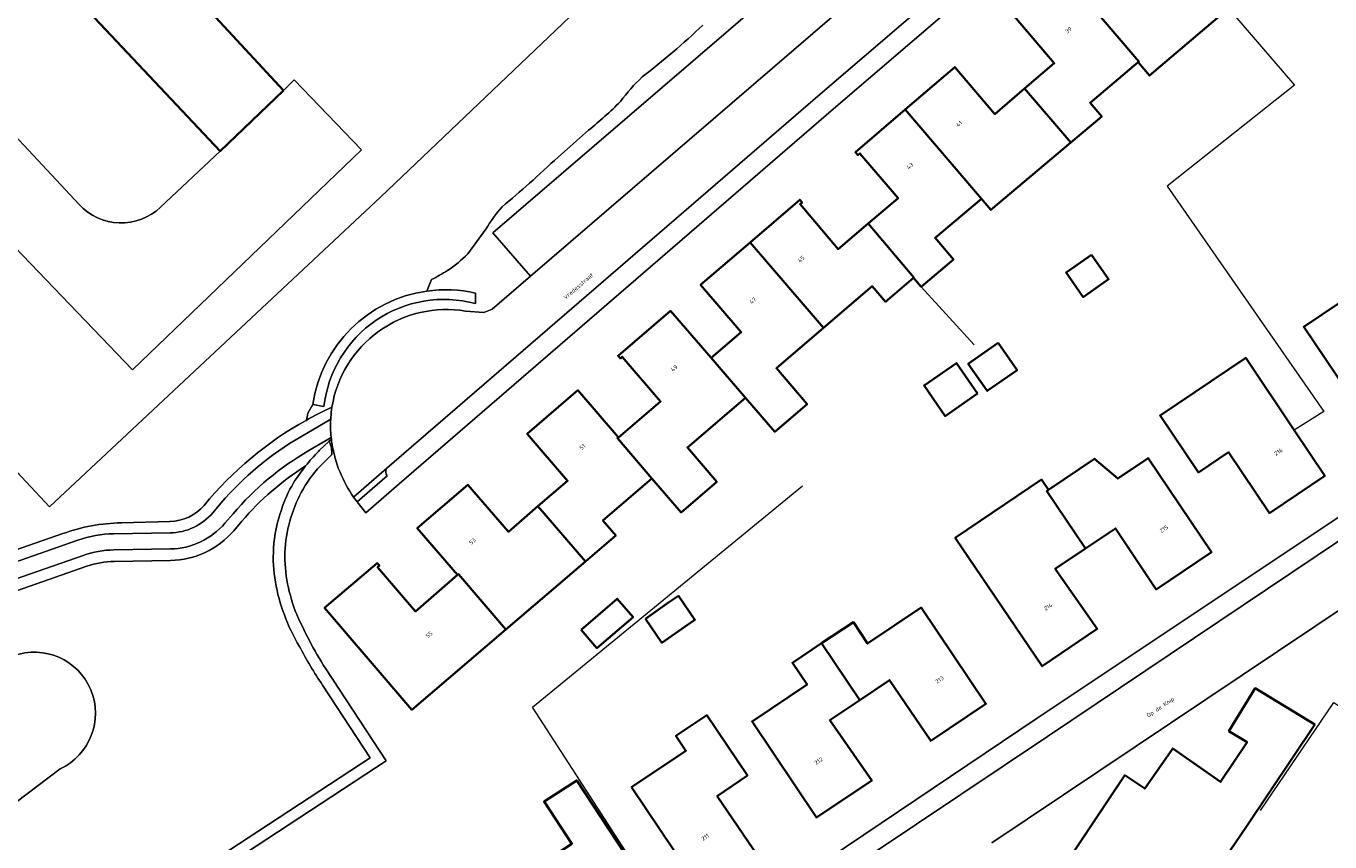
# Model space of a CAD drawing. Header units: metres. Extents: x 197700 to 204338, y 317132 to 325229.
# Tile 329 of 656: x 199521 to 199634, y 320007 to 320078. Entities that reach past the tile are written whole.
import ezdxf
from ezdxf.enums import TextEntityAlignment as Align

# ---------------------------------------------------------------- set-up
doc = ezdxf.new("R2010")
doc.units = ezdxf.units.M
for name, color, linetype, lineweight in [('B-WE-GR-BEPLANTING_CULTUUR_BOSPLANTSOEN-GV', 90, 'Continuous', 18), ('B-WE-GR-BEPLANTING_CULTUUR_HEESTERS-GV', 90, 'Continuous', 18), ('B-WE-IE-TERREINAFSCHEIDING_KUNSTMATIG_HEKWERK-G', 20, 'IE-TERREINAFSCHEIDING-KUNSTMATIG', 18), ('B-WE-IE-TERREINAFSCHEIDING_KUNSTMATIG_MUUR-GV', 90, 'Continuous', 18), ('B-WE-OG-BEBOUWING-GV', 7, 'Continuous', 35), ('B-WE-OG-BEBOUWING-T18', 10, 'Continuous', 18), ('B-WE-OG-TERREIN_CULTUURSCHEIDING-GV', 7, 'Continuous', 18), ('B-WE-OG-TERREIN_ERF-GV', 7, 'Continuous', 18), ('B-WE-OG-TOPOGRAFIE-T18', 10, 'Continuous', 18), ('B-WE-OG-WATER-GV', 130, 'Continuous', 18), ('B-WE-VH-VERHARDING_ASFALT-GV', 252, 'Continuous', 18), ('B-WE-VH-VERHARDING_BETONSTRAATSTEEN-GV', 252, 'Continuous', 18), ('B-WE-VH-VERHARDING_STRAATBAKSTEEN-GV', 252, 'Continuous', 18)]:
    doc.layers.add(name, color=color, linetype=linetype, lineweight=lineweight)
doc.styles.add('NLCS-ISO-M200-T18', font='NLCS-ISO.ttf', dxfattribs={"height": 0.36})
doc.linetypes.add('IE-TERREINAFSCHEIDING-KUNSTMATIG', pattern='A,4,[82,NLCS.SHX,S=0.75,R=90,X=0,Y=0],4,-2', length=10)

msp = doc.modelspace()

# ---------------------------------------------------------------- linework, layer by layer
at = {"layer": 'B-WE-GR-BEPLANTING_CULTUUR_BOSPLANTSOEN-GV'}
for points in [[(199569, 320079.687), (199567.537, 320078.302), (199551.711, 320063.237), (199522.815, 320036.204), (199511.425, 320048.386), (199508.912, 320051.101), (199508.894, 320051.093), (199503.07, 320048.37), (199500, 320045.522), (199467.16, 320015.06), (199461.243, 320009.839), (199472.301, 320000.058), (199476.197, 319997.345), (199481.527, 319994.733)], [(199567.164, 320066.684), (199568.491, 320067.862), (199569.815, 320069.044)], [(199559.276, 320058.258), (199560.071, 320059.336), (199560.863, 320060.416)], [(199555.703, 320055.007), (199556.132, 320056.03)], [(199545.34, 320044.368), (199545.762, 320045.13)], [(199514.4, 320030.551), (199523.974, 320033.867)], [(199529.077, 320034.806), (199533.314, 320034.932)]]:
    msp.add_lwpolyline(points, dxfattribs=at)
for points in [[(199577.158, 320075.841, 0.0173347), (199579.766, 320078.199)], [(199574.497, 320073.688, 0.0132782), (199577.158, 320075.841)], [(199572.583, 320071.534, -0.0378697), (199574.497, 320073.688)], [(199569.815, 320069.044, 0.0315832), (199572.583, 320071.534)], [(199564.659, 320064.403, -0.0025213), (199567.164, 320066.684)], [(199562.268, 320062.35, 0.0071933), (199564.659, 320064.403)], [(199560.863, 320060.416, -0.0500401), (199562.268, 320062.35)], [(199557.5, 320056.796, 0.0574418), (199559.276, 320058.258)], [(199556.132, 320056.03, 0.0354376), (199557.5, 320056.796)], [(199545.762, 320045.13, -0.3322234), (199555.703, 320055.007)], [(199545.181, 320043.741, 0.071614), (199545.34, 320044.368)], [(199536.288, 320036.331, -0.0934099), (199545.181, 320043.741)], [(199533.314, 320034.932, 0.2150445), (199536.288, 320036.331)], [(199523.974, 320033.867, -0.0833121), (199529.077, 320034.806)]]:
    msp.add_lwpolyline(points, format="xyb", dxfattribs=at)
at = {"layer": 'B-WE-GR-BEPLANTING_CULTUUR_HEESTERS-GV'}
for points in [[(199555.703, 320055.007, 0.3322234), (199545.762, 320045.13)], [(199559.957, 320054.828, 0.091909), (199555.703, 320055.007)], [(199546.74, 320044.936, -0.4596631), (199559.947, 320053.913)]]:
    msp.add_lwpolyline(points, format="xyb", dxfattribs=at)
for points in [[(199559.947, 320053.913), (199559.957, 320054.828)], [(199545.762, 320045.13), (199546.74, 320044.936)]]:
    msp.add_lwpolyline(points, dxfattribs=at)
at = {"layer": 'B-WE-IE-TERREINAFSCHEIDING_KUNSTMATIG_HEKWERK-G'}
for points in [[(199511.425, 320048.386), (199522.815, 320036.204), (199551.711, 320063.237), (199567.537, 320078.302), (199569, 320079.687)], [(199625.6, 320079.652), (199631.351, 320072.948), (199620.269, 320064.144)], [(199620.269, 320064.144), (199633.927, 320044.522), (199631.335, 320042.872)], [(199603.426, 320050.314), (199598.819, 320055.391)], [(199578.69, 319997.444), (199564.927, 320018.748), (199588.461, 320038.044)], [(199628.389, 320009.721), (199634.784, 320019.145), (199636.625, 320017.912)]]:
    msp.add_lwpolyline(points, dxfattribs=at)
at = {"layer": 'B-WE-IE-TERREINAFSCHEIDING_KUNSTMATIG_MUUR-GV'}
for points in [[(199547.17, 320041.909), (199546.362, 320041.146), (199546.252, 320041.039)], [(199547.22, 320041.848), (199547.17, 320041.909)], [(199546.692, 320040.037), (199547.433, 320040.771)], [(199546.627, 320020.652), (199550.757, 320014.325), (199485.319, 319971.433), (199485.901, 319970.583), (199552.153, 320014.057), (199546.902, 320022.076)]]:
    msp.add_lwpolyline(points, dxfattribs=at)
for points in [[(199547.433, 320040.771, 0.1164663), (199547.22, 320041.848)], [(199546.252, 320041.039, 0.0233068), (199545.143, 320039.767)], [(199545.143, 320039.767, 0.0249304), (199544.09, 320038.296)], [(199544.918, 320037.747, -0.0664284), (199546.692, 320040.037)], [(199544.09, 320038.296, 0.053748), (199543.028, 320035.944)], [(199543.862, 320035.277, -0.0533778), (199544.918, 320037.747)], [(199543.028, 320035.944, 0.0638059), (199542.347, 320032.604)], [(199543.349, 320032.592, -0.0606978), (199543.862, 320035.277)], [(199542.347, 320032.604, 0.0601774), (199542.513, 320029.647)], [(199543.504, 320029.846, -0.0513483), (199543.349, 320032.592)], [(199542.513, 320029.647, 0.0522041), (199543.288, 320026.79)], [(199544.241, 320027.134, -0.0447208), (199543.504, 320029.846)], [(199546.902, 320022.076, -0.0402486), (199544.241, 320027.134)], [(199543.288, 320026.79, 0.0457955), (199544.604, 320024.031)], [(199544.604, 320024.031, 0.0269987), (199546.627, 320020.652)]]:
    msp.add_lwpolyline(points, format="xyb", dxfattribs=at)
at = {"layer": 'B-WE-OG-BEBOUWING-GV'}
for points in [[(199519.4, 320082.19), (199521.915, 320079.946), (199523.894, 320081.877), (199537.699, 320067.216), (199543.203, 320072.504), (199532.128, 320084.497), (199533.032, 320085.379), (199528.08, 320090.34), (199515.685, 320103.543), (199512.75, 320106.67), (199515.79, 320109.53), (199503.58, 320122.54), (199491.82, 320111.5)], [(199625.6, 320079.652), (199621.778, 320084.074), (199619.177, 320081.826), (199615.594, 320085.97), (199615.781, 320086.132), (199615.563, 320086.384), (199611.236, 320082.677), (199617.793, 320075.022), (199617.717, 320074.957), (199618.715, 320073.796)], [(199607.83, 320072.654), (199611.855, 320067.952), (199614.549, 320070.219), (199613.537, 320071.422), (199617.717, 320074.957), (199617.793, 320075.022), (199611.236, 320082.677), (199606.908, 320078.97), (199610.418, 320074.869)], [(199611.855, 320067.952), (199607.83, 320072.654), (199605.242, 320070.438), (199601.732, 320074.534), (199597.407, 320070.825), (199604.07, 320063.056), (199604.883, 320062.089)], [(199598.819, 320055.391), (199601.621, 320057.748), (199600.021, 320059.65), (199604.07, 320063.056), (199597.407, 320070.825), (199593.082, 320067.116), (199593.297, 320066.864), (199593.473, 320067.013), (199596.79, 320063.112), (199594.178, 320060.891), (199598.169, 320056.198), (199598.145, 320056.177), (199598.811, 320055.384)], [(199598.145, 320056.177), (199598.169, 320056.198), (199594.178, 320060.891), (199591.566, 320058.67), (199588.248, 320062.571), (199588.432, 320062.727), (199588.229, 320062.968), (199583.907, 320059.256), (199590.303, 320051.808), (199594.525, 320055.433), (199595.694, 320054.072)], [(199590.303, 320051.808), (199583.907, 320059.256), (199579.584, 320055.543), (199583.116, 320051.432), (199580.506, 320049.19), (199583.491, 320045.715), (199586.045, 320042.742), (199588.866, 320045.166), (199586.193, 320048.278)], [(199613.669, 320058.174), (199611.439, 320056.623), (199612.923, 320054.489), (199615.153, 320056.04)], [(199643.473, 320045.638), (199637.065, 320055.175), (199632.169, 320051.903), (199638.769, 320042.089), (199643.828, 320045.496), (199643.662, 320045.758)], [(199583.491, 320045.715), (199580.506, 320049.19), (199576.967, 320053.287), (199572.383, 320049.37), (199572.584, 320049.138), (199572.752, 320049.285), (199576.091, 320045.396), (199572.41, 320042.243), (199572.329, 320042.174), (199575.319, 320038.684), (199577.876, 320035.712), (199580.993, 320038.392), (199578.435, 320041.367)], [(199605.526, 320050.487), (199602.92, 320048.675), (199604.57, 320046.302), (199607.175, 320048.114)], [(199603.729, 320046.082), (199601.885, 320048.734), (199599.063, 320046.772), (199600.907, 320044.12)], [(199631.335, 320042.872), (199627.109, 320049.183), (199619.633, 320044.176), (199622.986, 320039.198), (199625.607, 320040.964), (199629.183, 320035.656), (199633.996, 320038.899)], [(199569.533, 320031.442), (199572.187, 320033.714), (199571.063, 320035.019), (199575.319, 320038.684), (199572.329, 320042.174), (199572.41, 320042.243), (199568.881, 320046.358), (199564.465, 320042.571), (199567.986, 320038.472), (199565.402, 320036.249)], [(199609.911, 320037.683), (199609.757, 320037.579), (199613.125, 320032.566), (199615.745, 320034.326), (199619.301, 320029.009), (199624.117, 320032.25), (199618.597, 320040.451), (199615.952, 320038.671), (199613.921, 320040.394)], [(199609.911, 320037.683), (199609.305, 320038.579), (199601.782, 320033.492), (199609.347, 320022.305), (199614.158, 320025.559), (199610.505, 320030.806), (199613.125, 320032.566), (199609.757, 320037.579)], [(199562.602, 320025.508), (199569.533, 320031.442), (199565.402, 320036.249), (199562.817, 320034.025), (199559.294, 320038.131), (199554.878, 320034.341), (199558.393, 320030.268), (199558.475, 320030.338)], [(199558.393, 320030.268), (199554.713, 320027.084), (199551.411, 320030.935), (199551.572, 320031.08), (199551.378, 320031.306), (199546.801, 320027.394), (199554.416, 320018.521), (199562.602, 320025.508), (199558.475, 320030.338)], [(199569.162, 320025.49), (199570.535, 320023.885), (199573.69, 320026.586), (199572.317, 320028.19)], [(199574.761, 320026.443), (199576.211, 320024.357), (199578.238, 320025.767), (199579.089, 320026.359), (199577.639, 320028.444), (199576.788, 320027.852)], [(199590.128, 320024.313), (199593.46, 320019.358), (199596.061, 320021.107), (199599.64, 320015.792), (199604.45, 320019.033), (199598.801, 320027.418), (199594.141, 320024.279), (199592.91, 320026.147)], [(199593.46, 320019.358), (199590.128, 320024.313), (199587.585, 320022.61), (199588.863, 320020.702), (199584.065, 320017.489), (199589.676, 320009.111), (199594.5, 320012.342), (199590.859, 320017.609)], [(199611.455, 320005.155), (199619.125, 319999.973), (199622.676, 320005.254), (199624.331, 320004.161), (199627.169, 320008.352), (199633.118, 320017.221), (199627.931, 320020.392), (199625.643, 320016.652), (199627.227, 320015.681), (199624.897, 320012.224), (199620.737, 320015.142), (199618.307, 320011.647), (199616.564, 320012.805)], [(199573.561, 320011.77), (199579.804, 320002.471), (199584.62, 320005.704), (199581.028, 320010.988), (199583.658, 320012.77), (199580.12, 320018.04), (199577.429, 320016.234), (199578.293, 320014.947)], [(199563.668, 320003.768), (199569.141, 319995.413), (199573.832, 319998.489), (199570.863, 320003.013), (199573.694, 320004.869), (199568.784, 320012.36), (199565.94, 320010.513), (199568.356, 320006.832), (199563.74, 320003.815)]]:
    msp.add_lwpolyline(points, close=True, dxfattribs=at)
at = {"layer": 'B-WE-OG-TERREIN_CULTUURSCHEIDING-GV'}
for points in [[(199559.092, 320053.262), (199560.668, 320053.154), (199561.397, 320053.42), (199564.746, 320056.309), (199561.459, 320060.091), (199587.966, 320082.877), (199591.236, 320079.064)], [(199569.815, 320069.044), (199568.491, 320067.862), (199567.164, 320066.684)], [(199560.863, 320060.416), (199560.071, 320059.336), (199559.276, 320058.258)], [(199556.132, 320056.03), (199555.703, 320055.007)], [(199559.957, 320054.828), (199559.947, 320053.913)], [(199546.74, 320044.936), (199545.762, 320045.13), (199545.34, 320044.368)], [(199544.712, 320042.312), (199547.33, 320043.835)], [(199547.33, 320043.835), (199547.341, 320044.013)], [(199546.252, 320041.039), (199546.362, 320041.146), (199547.17, 320041.909), (199547.386, 320042.113), (199547.372, 320042.24), (199545.416, 320041.102)], [(199537.048, 320035.681), (199537.761, 320036.516)], [(199538.825, 320035.606), (199538.112, 320034.772)], [(199523.974, 320033.867), (199514.4, 320030.551)], [(199528.414, 320033.851), (199533.33, 320033.932)], [(199533.314, 320034.932), (199529.077, 320034.806)], [(199538.872, 320034.122), (199539.585, 320034.956)], [(199539.585, 320034.956), (199538.872, 320034.122)], [(199514.73, 320029.607), (199525.282, 320033.293)], [(199525.743, 320031.971), (199515.192, 320028.285)], [(199533.353, 320032.532), (199528.437, 320032.451)], [(199515.522, 320027.341), (199526.073, 320031.027)], [(199526.073, 320031.027), (199515.522, 320027.341)], [(199528.454, 320031.451), (199533.369, 320031.532)], [(199533.369, 320031.532), (199528.454, 320031.451)], [(199485.319, 319971.433), (199550.757, 320014.325), (199546.627, 320020.652)], [(199523.73, 320013.364), (199487.852, 319986.198)]]:
    msp.add_lwpolyline(points, dxfattribs=at)
for points in [[(199579.766, 320078.199, -0.0173347), (199577.158, 320075.841)], [(199577.158, 320075.841, -0.0132782), (199574.497, 320073.688)], [(199574.497, 320073.688, 0.0378697), (199572.583, 320071.534)], [(199572.583, 320071.534, -0.0315832), (199569.815, 320069.044)], [(199567.164, 320066.684, 0.0025213), (199564.659, 320064.403)], [(199564.659, 320064.403, -0.0071933), (199562.268, 320062.35)], [(199562.268, 320062.35, 0.0500401), (199560.863, 320060.416)], [(199559.276, 320058.258, -0.0574418), (199557.5, 320056.796)], [(199557.5, 320056.796, -0.0354376), (199556.132, 320056.03)], [(199555.703, 320055.007, -0.091909), (199559.957, 320054.828)], [(199559.947, 320053.913, 0.4596631), (199546.74, 320044.936)], [(199547.44, 320044.883, -0.4170544), (199559.092, 320053.262)], [(199547.44, 320044.883, 0.0203255), (199545.181, 320043.741)], [(199545.181, 320043.741, -0.0203255), (199547.44, 320044.883)], [(199545.34, 320044.368, -0.071614), (199545.181, 320043.741)], [(199547.341, 320044.013, -0.0213021), (199547.44, 320044.883)], [(199545.181, 320043.741, 0.0934099), (199536.288, 320036.331)], [(199537.761, 320036.516, -0.0843307), (199544.712, 320042.312)], [(199545.416, 320041.102, 0.0843403), (199538.825, 320035.606)], [(199545.143, 320039.767, -0.0233068), (199546.252, 320041.039)], [(199539.585, 320034.956, -0.0750924), (199545.143, 320039.767)], [(199545.143, 320039.767, 0.0750924), (199539.585, 320034.956)], [(199544.09, 320038.296, -0.0249304), (199545.143, 320039.767)], [(199543.028, 320035.944, -0.053748), (199544.09, 320038.296)], [(199536.288, 320036.331, -0.2150445), (199533.314, 320034.932)], [(199533.33, 320033.932, 0.2149149), (199537.048, 320035.681)], [(199542.347, 320032.604, -0.0638059), (199543.028, 320035.944)], [(199529.077, 320034.806, 0.0833121), (199523.974, 320033.867)], [(199525.282, 320033.293, -0.0797914), (199528.414, 320033.851)], [(199538.112, 320034.772, -0.2149297), (199533.353, 320032.532)], [(199533.369, 320031.532, 0.2148577), (199538.872, 320034.122)], [(199538.872, 320034.122, -0.2148577), (199533.369, 320031.532)], [(199528.437, 320032.451, 0.0798125), (199525.743, 320031.971)], [(199542.513, 320029.647, -0.0601774), (199542.347, 320032.604)], [(199526.073, 320031.027, -0.0798829), (199528.454, 320031.451)], [(199528.454, 320031.451, 0.0798829), (199526.073, 320031.027)], [(199543.288, 320026.79, -0.0522041), (199542.513, 320029.647)], [(199544.604, 320024.031, -0.0457955), (199543.288, 320026.79)], [(199546.627, 320020.652, -0.0269987), (199544.604, 320024.031)], [(199519.654, 320023.205, -0.9606074), (199523.73, 320013.364)]]:
    msp.add_lwpolyline(points, format="xyb", dxfattribs=at)
at = {"layer": 'B-WE-OG-TERREIN_ERF-GV'}
for points in [[(199423.775, 320171.941), (199419.284, 320167.722), (199503.673, 320076.343), (199506.169, 320071.942), (199505.719, 320067.027), (199502.984, 320063.164), (199500.108, 320060.458), (199504.171, 320056.139), (199509.06, 320060.695), (199518.396, 320060.271), (199530.047, 320048.144), (199550.009, 320067.322), (199544.153, 320073.417), (199543.203, 320072.504), (199537.699, 320067.216), (199532.49, 320062.311)], [(199525.405, 320062.542), (199484.447, 320106.471), (199469.918, 320122.226), (199457.843, 320135.18), (199423.775, 320171.941)], [(199502.236, 320131.444), (199499.884, 320129.171), (199469.706, 320131.186), (199457.843, 320135.18), (199469.918, 320122.226), (199475.566, 320125.635), (199495.629, 320124.301), (199499.336, 320120.601), (199484.447, 320106.471), (199525.405, 320062.542)], [(199532.49, 320062.311), (199537.699, 320067.216), (199523.894, 320081.877), (199521.915, 320079.946), (199519.4, 320082.19), (199491.82, 320111.5), (199503.58, 320122.54), (199515.79, 320109.53), (199512.75, 320106.67), (199515.685, 320103.543), (199522.488, 320109.93), (199504.19, 320129.422), (199502.236, 320131.444)], [(199631.692, 320105.615), (199591.179, 320070.89), (199553.287, 320038.205), (199550.388, 320035.677), (199549.65, 320036.651), (199549.328, 320037.041)], [(199514.838, 319955.66), (199532.946, 319967.52), (199558.76, 319984.358), (199578.69, 319997.444), (199608.92, 320017.768), (199638.751, 320037.661), (199657.509, 320050.288), (199685.538, 320062.863), (199679.023, 320072.181), (199678.868, 320072.082), (199676.014, 320070.183), (199677.508, 320067.963), (199676.259, 320067.122), (199677.581, 320065.155), (199677.77, 320065.279), (199677.941, 320065.018), (199672.844, 320061.578), (199667.207, 320069.984), (199672.994, 320073.818), (199672.013, 320075.277), (199676.067, 320077.963), (199668.532, 320094.094)], [(199532.128, 320084.497), (199543.203, 320072.504), (199544.153, 320073.417), (199550.009, 320067.322), (199530.047, 320048.144), (199518.396, 320060.271), (199509.06, 320060.695), (199504.171, 320056.139), (199505.199, 320055.047), (199508.894, 320051.093), (199508.912, 320051.101), (199511.425, 320048.386), (199522.815, 320036.204), (199551.711, 320063.237), (199567.537, 320078.302)], [(199625.6, 320079.652), (199618.715, 320073.796), (199617.717, 320074.957), (199613.537, 320071.422), (199614.549, 320070.219), (199611.855, 320067.952), (199604.883, 320062.089), (199604.07, 320063.056), (199600.021, 320059.65), (199601.621, 320057.748), (199598.819, 320055.391), (199598.811, 320055.384), (199598.145, 320056.177), (199595.694, 320054.072), (199594.525, 320055.433), (199590.303, 320051.808), (199586.193, 320048.278), (199588.866, 320045.166), (199586.045, 320042.742), (199583.491, 320045.715), (199578.435, 320041.367), (199580.993, 320038.392), (199577.876, 320035.712), (199575.319, 320038.684), (199571.063, 320035.019), (199572.187, 320033.714), (199569.533, 320031.442), (199562.602, 320025.508), (199554.416, 320018.521), (199546.801, 320027.394), (199551.378, 320031.306), (199551.572, 320031.08), (199551.411, 320030.935), (199554.713, 320027.084), (199558.393, 320030.268), (199554.878, 320034.341), (199559.294, 320038.131), (199562.817, 320034.025), (199565.402, 320036.249), (199567.986, 320038.472), (199564.465, 320042.571), (199568.881, 320046.358), (199572.41, 320042.243), (199576.091, 320045.396), (199572.752, 320049.285), (199572.584, 320049.138), (199572.383, 320049.37), (199576.967, 320053.287), (199580.506, 320049.19), (199583.116, 320051.432), (199579.584, 320055.543), (199583.907, 320059.256), (199588.229, 320062.968), (199588.432, 320062.727), (199588.248, 320062.571), (199591.566, 320058.67), (199594.178, 320060.891), (199596.79, 320063.112), (199593.473, 320067.013), (199593.297, 320066.864), (199593.082, 320067.116), (199597.407, 320070.825), (199601.732, 320074.534), (199605.242, 320070.438), (199607.83, 320072.654), (199610.418, 320074.869), (199606.908, 320078.97)], [(199664.585, 320046.118), (199660.899, 320044.459), (199642.359, 320031.955), (199604.96, 320006.906)], [(199547.386, 320042.113), (199547.17, 320041.909), (199547.22, 320041.848)], [(199547.433, 320040.771), (199546.692, 320040.037)], [(199546.902, 320022.076), (199552.153, 320014.057), (199485.901, 319970.583)], [(199568.356, 320006.832), (199565.94, 320010.513), (199568.784, 320012.36), (199573.694, 320004.869)]]:
    msp.add_lwpolyline(points, dxfattribs=at)
for points in [[(199525.405, 320062.542, 0.4162354), (199532.49, 320062.311)], [(199532.49, 320062.311, -0.4162354), (199525.405, 320062.542)], [(199547.22, 320041.848, -0.1164663), (199547.433, 320040.771)], [(199547.648, 320040.736, -0.0343076), (199547.386, 320042.113)], [(199548.153, 320039.216, -0.0586375), (199547.648, 320040.736)], [(199546.692, 320040.037, 0.0664284), (199544.918, 320037.747)], [(199549.328, 320037.041, -0.0540807), (199548.153, 320039.216)], [(199544.918, 320037.747, 0.0533778), (199543.862, 320035.277)], [(199543.862, 320035.277, 0.0606978), (199543.349, 320032.592)], [(199543.349, 320032.592, 0.0513483), (199543.504, 320029.846)], [(199543.504, 320029.846, 0.0447208), (199544.241, 320027.134)], [(199544.241, 320027.134, 0.0402486), (199546.902, 320022.076)]]:
    msp.add_lwpolyline(points, format="xyb", dxfattribs=at)
for points in [[(199611.439, 320056.623), (199613.669, 320058.174), (199615.153, 320056.04), (199612.923, 320054.489)], [(199632.169, 320051.903), (199637.065, 320055.175), (199643.473, 320045.638), (199643.662, 320045.758), (199643.828, 320045.496), (199638.769, 320042.089)], [(199607.175, 320048.114), (199604.57, 320046.302), (199602.92, 320048.675), (199605.526, 320050.487)], [(199603.729, 320046.082), (199600.907, 320044.12), (199599.063, 320046.772), (199601.885, 320048.734)], [(199631.335, 320042.872), (199633.996, 320038.899), (199629.183, 320035.656), (199625.607, 320040.964), (199622.986, 320039.198), (199619.633, 320044.176), (199627.109, 320049.183)], [(199613.125, 320032.566), (199610.505, 320030.806), (199614.158, 320025.559), (199609.347, 320022.305), (199601.782, 320033.492), (199609.305, 320038.579), (199609.911, 320037.683), (199613.921, 320040.394), (199615.952, 320038.671), (199618.597, 320040.451), (199624.117, 320032.25), (199619.301, 320029.009), (199615.745, 320034.326)], [(199569.162, 320025.49), (199572.317, 320028.19), (199573.69, 320026.586), (199570.535, 320023.885)], [(199578.238, 320025.767), (199576.211, 320024.357), (199574.761, 320026.443), (199576.788, 320027.852), (199577.639, 320028.444), (199579.089, 320026.359)], [(199590.128, 320024.313), (199592.91, 320026.147), (199594.141, 320024.279), (199598.801, 320027.418), (199604.45, 320019.033), (199599.64, 320015.792), (199596.061, 320021.107), (199593.46, 320019.358), (199590.859, 320017.609), (199594.5, 320012.342), (199589.676, 320009.111), (199584.065, 320017.489), (199588.863, 320020.702), (199587.585, 320022.61)], [(199611.455, 320005.155), (199616.564, 320012.805), (199618.307, 320011.647), (199620.737, 320015.142), (199624.897, 320012.224), (199627.227, 320015.681), (199625.643, 320016.652), (199627.931, 320020.392), (199633.118, 320017.221), (199627.169, 320008.352), (199624.331, 320004.161), (199622.676, 320005.254), (199619.125, 319999.973)], [(199573.561, 320011.77), (199578.293, 320014.947), (199577.429, 320016.234), (199580.12, 320018.04), (199583.658, 320012.77), (199581.028, 320010.988), (199584.62, 320005.704), (199579.804, 320002.471)]]:
    msp.add_lwpolyline(points, close=True, dxfattribs=at)
at = {"layer": 'B-WE-OG-WATER-GV'}
msp.add_lwpolyline([(199523.73, 320013.364, 0.9606074), (199519.654, 320023.205)], format="xyb", dxfattribs=at)
msp.add_lwpolyline([(199487.852, 319986.198), (199523.73, 320013.364)], dxfattribs=at)
at = {"layer": 'B-WE-VH-VERHARDING_ASFALT-GV'}
for points in [[(199547.33, 320043.835), (199544.712, 320042.312)], [(199545.416, 320041.102), (199547.372, 320042.24), (199547.368, 320042.28)], [(199537.761, 320036.516), (199537.048, 320035.681)], [(199538.112, 320034.772), (199538.825, 320035.606)], [(199533.33, 320033.932), (199528.414, 320033.851)], [(199525.282, 320033.293), (199514.73, 320029.607)], [(199515.192, 320028.285), (199525.743, 320031.971)], [(199528.437, 320032.451), (199533.353, 320032.532)]]:
    msp.add_lwpolyline(points, dxfattribs=at)
for points in [[(199547.368, 320042.28, -0.0373872), (199547.33, 320043.835)], [(199544.712, 320042.312, 0.0843307), (199537.761, 320036.516)], [(199538.825, 320035.606, -0.0843403), (199545.416, 320041.102)], [(199537.048, 320035.681, -0.2149149), (199533.33, 320033.932)], [(199528.414, 320033.851, 0.0797914), (199525.282, 320033.293)], [(199533.353, 320032.532, 0.2149297), (199538.112, 320034.772)], [(199525.743, 320031.971, -0.0798125), (199528.437, 320032.451)]]:
    msp.add_lwpolyline(points, format="xyb", dxfattribs=at)
at = {"layer": 'B-WE-VH-VERHARDING_BETONSTRAATSTEEN-GV'}
for points in [[(199549.328, 320037.041), (199552.236, 320039.561), (199590.001, 320072.179), (199628.36, 320105.042)], [(199591.236, 320079.064), (199564.746, 320056.309), (199561.397, 320053.42), (199560.668, 320053.154), (199559.092, 320053.262)], [(199547.341, 320044.013), (199547.33, 320043.835)], [(199547.368, 320042.28), (199547.372, 320042.24), (199547.386, 320042.113)], [(199552.236, 320039.561), (199549.328, 320037.041)], [(199549.328, 320037.041), (199549.65, 320036.651), (199552.26, 320038.906)]]:
    msp.add_lwpolyline(points, dxfattribs=at)
msp.add_lwpolyline([(199591.236, 320079.064), (199587.966, 320082.877), (199561.459, 320060.091), (199564.746, 320056.309)], close=True, dxfattribs=at)
for points in [[(199559.092, 320053.262, 0.4170544), (199547.44, 320044.883)], [(199547.44, 320044.883, 0.0213021), (199547.341, 320044.013)], [(199547.33, 320043.835, 0.0373872), (199547.368, 320042.28)], [(199547.386, 320042.113, 0.0343076), (199547.648, 320040.736)], [(199547.648, 320040.736, 0.0586375), (199548.153, 320039.216)], [(199552.26, 320038.906, -0.3756865), (199552.236, 320039.561)], [(199548.153, 320039.216, 0.0540807), (199549.328, 320037.041)]]:
    msp.add_lwpolyline(points, format="xyb", dxfattribs=at)
at = {"layer": 'B-WE-VH-VERHARDING_STRAATBAKSTEEN-GV'}
for points in [[(199552.26, 320038.906), (199549.65, 320036.651), (199550.388, 320035.677), (199553.287, 320038.205), (199591.179, 320070.89), (199631.692, 320105.615)], [(199628.36, 320105.042), (199590.001, 320072.179), (199552.236, 320039.561)], [(199604.96, 320006.906), (199642.359, 320031.955), (199641.08, 320033.994), (199640.065, 320035.613), (199639.683, 320036.223), (199609.833, 320016.196), (199579.434, 319995.835), (199566.088, 319987.081), (199547.437, 319974.945), (199530.43, 319963.838), (199511.182, 319951.261), (199504.259, 319946.724), (199506.931, 319942.456), (199509.355, 319944.037)]]:
    msp.add_lwpolyline(points, dxfattribs=at)
msp.add_lwpolyline([(199552.236, 320039.561, 0.3756865), (199552.26, 320038.906)], format="xyb", dxfattribs=at)
msp.add_lwpolyline([(199639.683, 320036.223), (199638.751, 320037.661), (199608.92, 320017.768), (199578.69, 319997.444), (199558.76, 319984.358), (199532.946, 319967.52), (199514.838, 319955.66), (199503.323, 319948.13), (199503.961, 319947.172), (199504.259, 319946.724), (199511.182, 319951.261), (199530.43, 319963.838), (199547.437, 319974.945), (199566.088, 319987.081), (199579.434, 319995.835), (199609.833, 320016.196)], close=True, dxfattribs=at)

# ---------------------------------------------------------------- texts
at = {"layer": 'B-WE-OG-BEBOUWING-T18', "style": 'NLCS-ISO-M200-T18'}
for s, rotation, p in [('39', 40.5, (199611.651, 320077.766)), ('41', 40.6, (199602.115, 320069.593)), ('43', 40.6, (199597.825, 320065.914)), ('45', 40.6, (199588.344, 320057.794)), ('47', 40.6, (199584.129, 320054.174)), ('49', 40.5, (199577.274, 320048.287)), ('51', 40.6, (199569.277, 320041.428)), ('216', 33.9, (199629.957, 320041.001)), ('215', 33.9, (199619.97, 320034.281)), ('53', 40.6, (199559.691, 320033.201)), ('214', 34, (199609.876, 320027.492)), ('55', 40.5, (199555.916, 320025.065)), ('213', 33.9, (199600.412, 320021.136)), ('212', 33.8, (199589.862, 320014.05)), ('211', 33.9, (199579.983, 320007.409))]:
    msp.add_text(s, height=0.36, rotation=rotation, dxfattribs=at).set_placement(p, align=Align.MIDDLE)
at = {"layer": 'B-WE-OG-TOPOGRAFIE-T18', "style": 'NLCS-ISO-M200-T18'}
for s, rotation, p in [('Vredesstraat', 40.7, (199568.918, 320055.435)), ('Op de Knip', 33.7, (199619.693, 320018.697))]:
    msp.add_text(s, height=0.36, rotation=rotation, dxfattribs=at).set_placement(p, align=Align.MIDDLE)

doc.saveas('drawing.dxf')
